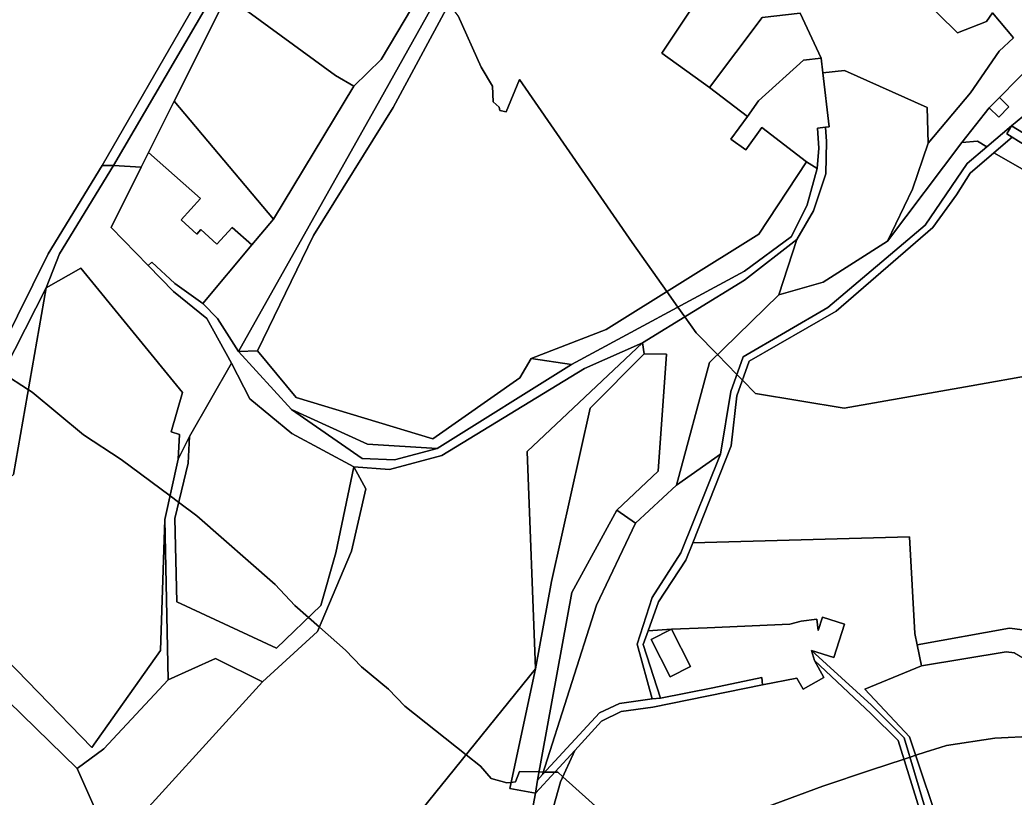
# Model space of a CAD drawing. Extents: x -477304 to -465429, y -1159113 to -1149210.
# Drawn here: x -470157.2 to -469844.3, y -1155940.3 to -1155695.8 of the extents above; entities that cross this region are included whole.
import ezdxf

# ---------------------------------------------------------------- set-up
doc = ezdxf.new("R2010")
doc.units = 0
for name, color, linetype in [('BPEJ_s', 7, 'Continuous'), ('orna_s', 7, 'Continuous'), ('ostatni_s', 7, 'Continuous'), ('PUPFL_s', 7, 'Continuous'), ('trav_porost_s', 7, 'Continuous')]:
    doc.layers.add(name, color=color, linetype=linetype)

msp = doc.modelspace()

# ---------------------------------------------------------------- linework, layer by layer
at = {"layer": 'BPEJ_s'}
for points in [[(-469817.76, -1155803.78), (-469857.79, -1155810.85), (-469897.82, -1155817.93), (-469925.72, -1155813.28), (-469929.8, -1155809.11), (-469931.56, -1155807.31), (-469937.67, -1155801.07), (-469944.32, -1155794.27), (-469947.92, -1155789.2), (-469950.12, -1155786.1), (-469953.55, -1155781.26), (-469964.54, -1155765.77), (-470000, -1155714.54), (-470004.19, -1155724.7), (-470006.1, -1155724.28), (-470006.31, -1155723.22), (-470008.23, -1155721.52), (-470008.44, -1155716.63), (-470012.05, -1155710.68), (-470019.27, -1155694.53), (-470021.18, -1155691.98)], [(-470019.27, -1155694.53), (-470012.05, -1155710.68), (-470008.44, -1155716.63), (-470008.23, -1155721.52), (-470006.31, -1155723.22), (-470006.1, -1155724.28), (-470004.19, -1155724.7), (-470000, -1155714.54), (-469964.54, -1155765.77), (-469953.55, -1155781.26), (-469950.12, -1155786.1), (-469947.92, -1155789.2), (-469944.32, -1155794.27), (-469937.67, -1155801.07), (-469931.56, -1155807.31), (-469929.8, -1155809.11), (-469925.72, -1155813.28), (-469897.82, -1155817.93), (-469857.79, -1155810.85), (-469817.76, -1155803.78)], [(-470162.59, -1155806.94), (-470154.49, -1155812.15), (-470153.35, -1155812.88), (-470137.2, -1155826.27), (-470125.3, -1155834.13), (-470109.92, -1155845.53), (-470107.22, -1155847.53), (-470101.5, -1155851.77), (-470076.85, -1155873.44), (-470070.69, -1155880.03), (-470066.41, -1155883.8), (-470062.91, -1155886.88), (-470054.76, -1155894.05), (-470049.66, -1155899.36)], [(-469974.04, -1155944.93), (-469986.37, -1155933.9), (-469987.93, -1155932.5), (-469988.82, -1155932.48), (-469991.98, -1155932.43), (-469992.46, -1155932.42), (-469993.83, -1155932.4), (-470000, -1155932.29), (-470001.21, -1155935.48), (-470002.58, -1155935.66), (-470003.98, -1155935.84), (-470008.86, -1155934.42), (-470012.26, -1155930.6), (-470016.78, -1155927.01), (-470036.06, -1155911.69), (-470041.16, -1155906.37), (-470049.66, -1155899.36), (-470054.76, -1155894.05), (-470062.91, -1155886.88), (-470066.41, -1155883.8), (-470070.69, -1155880.03), (-470076.85, -1155873.44), (-470101.5, -1155851.77), (-470107.22, -1155847.53), (-470109.92, -1155845.53), (-470125.3, -1155834.13), (-470137.2, -1155826.27), (-470153.35, -1155812.88), (-470154.49, -1155812.15), (-470162.59, -1155806.94)], [(-470049.66, -1155899.36), (-470041.16, -1155906.37), (-470036.06, -1155911.69), (-470016.78, -1155927.01), (-470012.26, -1155930.6), (-470008.86, -1155934.42), (-470003.98, -1155935.84), (-470002.58, -1155935.66), (-470001.21, -1155935.48), (-470000, -1155932.29), (-469993.83, -1155932.4), (-469992.46, -1155932.42), (-469991.98, -1155932.43), (-469988.82, -1155932.48), (-469987.93, -1155932.5), (-469986.37, -1155933.9), (-469974.04, -1155944.93)], [(-469927.44, -1155945.35), (-469904.56, -1155936.89), (-469889.46, -1155931.87), (-469878.95, -1155928.38), (-469877.07, -1155927.76), (-469875.25, -1155927.15), (-469872.32, -1155926.18), (-469867.6, -1155924.69), (-469865.61, -1155924.06), (-469850.4, -1155921.73), (-469837.71, -1155921.1), (-469824.19, -1155921.73), (-469815.56, -1155922.91), (-469810.24, -1155923.64), (-469801.34, -1155924.04), (-469800.94, -1155924.06), (-469790.97, -1155926.03), (-469784.88, -1155927.23), (-469779.39, -1155929.34), (-469770.93, -1155931.46), (-469746.41, -1155941.39)], [(-469746.41, -1155941.39), (-469770.93, -1155931.46), (-469779.39, -1155929.34), (-469784.88, -1155927.23), (-469790.97, -1155926.03), (-469800.94, -1155924.06), (-469801.34, -1155924.04), (-469810.24, -1155923.64), (-469815.56, -1155922.91), (-469824.19, -1155921.73), (-469837.71, -1155921.1), (-469850.4, -1155921.73), (-469865.61, -1155924.06), (-469867.6, -1155924.69), (-469872.32, -1155926.18), (-469875.25, -1155927.15), (-469877.07, -1155927.76), (-469878.95, -1155928.38), (-469889.46, -1155931.87), (-469904.56, -1155936.89), (-469927.44, -1155945.35)]]:
    msp.add_lwpolyline(points, dxfattribs=at)
at = {"layer": 'orna_s'}
msp.add_lwpolyline([(-469833.92, -1155739.4), (-469829.73, -1155742.11), (-469825.61, -1155735.97), (-469815.13, -1155745.09), (-469809.85, -1155750.62), (-469807.88, -1155757.11), (-469808.41, -1155761.67), (-469850.66, -1155737.55), (-469844.98, -1155732.66), (-469842.91, -1155733.92)], close=True, dxfattribs=at)
at = {"layer": 'ostatni_s'}
for points in [[(-469911.65, -1155693.62), (-469905.07, -1155707.76), (-469910.63, -1155708.42), (-469924.72, -1155721.27), (-469928.25, -1155726.15), (-469940.15, -1155717.06), (-469923.6, -1155694.97)], [(-469928.25, -1155726.15), (-469924.72, -1155721.27), (-469910.63, -1155708.42), (-469905.07, -1155707.76), (-469904.49, -1155712.46), (-469902.49, -1155729.4), (-469903.72, -1155729.55), (-469906.15, -1155729.84), (-469905.77, -1155736.17), (-469906.33, -1155742.48), (-469909.61, -1155740.4), (-469923.69, -1155729.64), (-469928.78, -1155736.67), (-469933.43, -1155733.3)], [(-470108.65, -1155721.39), (-470077.4, -1155758.46), (-470084.17, -1155766.58), (-470090.37, -1155761.04), (-470095.19, -1155766.3), (-470100.19, -1155761.71), (-470101.52, -1155763.16), (-470106.44, -1155758.64), (-470100.3, -1155751.94), (-470116.69, -1155737.47)], [(-469848.96, -1155720.2), (-469845.96, -1155723.16), (-469849.17, -1155726.41), (-469852.17, -1155723.45)], [(-469839.84, -1155724.68), (-469828.09, -1155721.48), (-469817.99, -1155726.08), (-469799.09, -1155741.7), (-469792.35, -1155753.08), (-469788.11, -1155759.97), (-469771.11, -1155766.91), (-469745.92, -1155762.31), (-469729.48, -1155756.12), (-469724.66, -1155757.38), (-469735.34, -1155761.66), (-469739.71, -1155763.07), (-469743.97, -1155764.44), (-469771.19, -1155769.75), (-469790.15, -1155762.23), (-469795.02, -1155754.69), (-469801.22, -1155744.17), (-469808.43, -1155737.65), (-469819.94, -1155727.83), (-469828.52, -1155723.55), (-469838.29, -1155726.36), (-469841.39, -1155731.43), (-469845.12, -1155729.15)], [(-469842.91, -1155733.92), (-469844.98, -1155732.66), (-469846.64, -1155731.64), (-469845.12, -1155729.15), (-469841.39, -1155731.43), (-469838.29, -1155726.36), (-469829.3, -1155731.84), (-469833.92, -1155739.4)], [(-469929.14, -1155777.62), (-469961.24, -1155797.41), (-469979.54, -1155805.5), (-470024.43, -1155832.84), (-470040.91, -1155837.25), (-470052.06, -1155836.39), (-470071.57, -1155825.85), (-470084.83, -1155815), (-470090.56, -1155803.77), (-470098.4, -1155789.7), (-470108.82, -1155781.21), (-470116.82, -1155773.05), (-470115.66, -1155772.01), (-470108.37, -1155778.73), (-470099.59, -1155785.05), (-470095.01, -1155789.7), (-470088.37, -1155800.1), (-470071.72, -1155818.37), (-470049.46, -1155833.73), (-470039.26, -1155834.18), (-470025.84, -1155830.57), (-469983.64, -1155804.16), (-469929.2, -1155774.83), (-469914.33, -1155763.94), (-469909.42, -1155753.99), (-469906.33, -1155742.48), (-469905.77, -1155736.17), (-469906.15, -1155729.84), (-469903.72, -1155729.55), (-469903.38, -1155734.05), (-469903.57, -1155744.17), (-469907.49, -1155755.86), (-469912.64, -1155764.83)], [(-469845.12, -1155729.15), (-469846.64, -1155731.64), (-469844.98, -1155732.66), (-469850.66, -1155737.55), (-469858.16, -1155744), (-469862.48, -1155750.78), (-469869.93, -1155761.1), (-469900.26, -1155787.38), (-469927.69, -1155803.1), (-469931.55, -1155814.07), (-469933.36, -1155829.77), (-469945.45, -1155860.35), (-469947.58, -1155865.76), (-469956.21, -1155878.87), (-469959.44, -1155887.94), (-469961.02, -1155892.33), (-469955.61, -1155909.22), (-469958.23, -1155909.34), (-469962.92, -1155892.16), (-469958.23, -1155877.53), (-469949.15, -1155863.48), (-469936.67, -1155832.4), (-469933.46, -1155812.64), (-469929.6, -1155801.79), (-469902.95, -1155786.27), (-469872.33, -1155760.4), (-469859.07, -1155740.96), (-469852.89, -1155735.73)], [(-469950.51, -1155842.15), (-469940.18, -1155803.51), (-469918.35, -1155782.25), (-469904.4, -1155778.3), (-469884.13, -1155765.4), (-469860.77, -1155734.32), (-469855.82, -1155733.91), (-469852.89, -1155735.73), (-469859.07, -1155740.96), (-469872.33, -1155760.4), (-469902.95, -1155786.27), (-469929.6, -1155801.79), (-469933.46, -1155812.64), (-469936.67, -1155832.4)], [(-469952.5, -1155902.46), (-469946.15, -1155899.2), (-469952.17, -1155887.49), (-469940.95, -1155887.05), (-469914.94, -1155885.84), (-469911.34, -1155884.93), (-469906.42, -1155884.36), (-469906.01, -1155887.89), (-469904.64, -1155883.65), (-469897.65, -1155885.91), (-469901.03, -1155896.39), (-469908.03, -1155894.13), (-469907.14, -1155897.3), (-469904.16, -1155902.63), (-469910.73, -1155906.3), (-469912.64, -1155902.89), (-469923.51, -1155905.01), (-469923.72, -1155902.62), (-469939.14, -1155905.91), (-469955.61, -1155909.22), (-469961.02, -1155892.33), (-469959.44, -1155887.94), (-469952.17, -1155887.49), (-469958.52, -1155890.75)], [(-469952.5, -1155902.46), (-469958.52, -1155890.75), (-469952.17, -1155887.49), (-469946.15, -1155899.2)], [(-469869.17, -1155954.42), (-469870.76, -1155954.88), (-469880.76, -1155922.53), (-469889.42, -1155914), (-469907.14, -1155897.3), (-469908.03, -1155894.13), (-469889.2, -1155911.41), (-469878.89, -1155921.62)], [(-469957.99, -1155912.01), (-469967.93, -1155913.41), (-469974.17, -1155916.45), (-469982.51, -1155925.62), (-469994.88, -1155939.08), (-469994.3, -1155934.95), (-469992.71, -1155933.22), (-469974.75, -1155913.74), (-469968.5, -1155910.82), (-469958.23, -1155909.34), (-469955.61, -1155909.22), (-469939.14, -1155905.91), (-469923.72, -1155902.62), (-469923.51, -1155905.01)]]:
    msp.add_lwpolyline(points, close=True, dxfattribs=at)
at = {"layer": 'PUPFL_s'}
msp.add_lwpolyline([(-469825.79, -1155696.74), (-469848.96, -1155720.2), (-469852.17, -1155723.45), (-469860.77, -1155734.32), (-469884.13, -1155765.4), (-469876.25, -1155749.03), (-469871.38, -1155734.52), (-469857.99, -1155718.67), (-469849.03, -1155705.58), (-469844.55, -1155701.45), (-469851.13, -1155693.54)], dxfattribs=at)
for points in [[(-470200.71, -1155839.13), (-470162.79, -1155798.64), (-470148.32, -1155769.33), (-470131.3, -1155741.63), (-470127.75, -1155741.56), (-470144.74, -1155769.32), (-470148.87, -1155780.08), (-470188.61, -1155857.9), (-470195.59, -1155876.32), (-470209.44, -1155862.35), (-470206.54, -1155853.19)], [(-469969.28, -1155850.02), (-469956.34, -1155837.74), (-469953.75, -1155800.96), (-469960.78, -1155800.86), (-469961.24, -1155797.41), (-469929.14, -1155777.62), (-469912.64, -1155764.83), (-469918.35, -1155782.25), (-469940.18, -1155803.51), (-469950.51, -1155842.15), (-469963.5, -1155854.1)], [(-470087.66, -1156047.11), (-470128.13, -1155956), (-470080.87, -1155904.03), (-470063.48, -1155888.24), (-470052.8, -1155862.96), (-470048.34, -1155843.3), (-470052.06, -1155836.39), (-470040.91, -1155837.25), (-470024.43, -1155832.84), (-469979.54, -1155805.5), (-469961.24, -1155797.41), (-469997.58, -1155831.52), (-469994.91, -1155899.96), (-470062.5, -1155983.54), (-470059.25, -1156032.28), (-470077.13, -1156038.19)], [(-469994.91, -1155899.96), (-469997.58, -1155831.52), (-469961.24, -1155797.41), (-469960.78, -1155800.86), (-469977.75, -1155817.93), (-469989.86, -1155872.49)], [(-469994.88, -1155939.08), (-470003, -1155937.63), (-469994.91, -1155899.96), (-469989.86, -1155872.49), (-469977.75, -1155817.93), (-469960.78, -1155800.86), (-469953.75, -1155800.96), (-469956.34, -1155837.74), (-469969.28, -1155850.02), (-469983.53, -1155875.9), (-469994.3, -1155934.95)], [(-470025.84, -1155830.57), (-470039.26, -1155834.18), (-470049.46, -1155833.73), (-470071.72, -1155818.37), (-470047.78, -1155829.21)], [(-469936.67, -1155832.4), (-469949.15, -1155863.48), (-469958.23, -1155877.53), (-469962.92, -1155892.16), (-469958.23, -1155909.34), (-469968.5, -1155910.82), (-469974.75, -1155913.74), (-469992.71, -1155933.22), (-469975.72, -1155879.92), (-469963.5, -1155854.1), (-469950.51, -1155842.15)], [(-469969.28, -1155850.02), (-469963.5, -1155854.1), (-469975.72, -1155879.92), (-469992.71, -1155933.22), (-469994.3, -1155934.95), (-469983.53, -1155875.9)], [(-470130.76, -1156278.21), (-470135.7, -1156284.83), (-470140.47, -1156281.85), (-470187.08, -1156252.74), (-470238.55, -1156222.7), (-470236.24, -1156139.5), (-470234.09, -1156054.06), (-470231.94, -1155972.31), (-470195.59, -1155876.32), (-470139.11, -1155931.29), (-470128.13, -1155956), (-470087.66, -1156047.11), (-470094.44, -1156071.74), (-470105.35, -1156084.56), (-470097.72, -1156123.01), (-470087.25, -1156146.79), (-470150.13, -1156181.18)], [(-470003, -1155937.63), (-469994.88, -1155939.08), (-470002.56, -1155979.91), (-470008.85, -1156042.77), (-470021.56, -1156120.25), (-470030.33, -1156172.78), (-470051.35, -1156255.67), (-470079.74, -1156323.26), (-470099.74, -1156307.05), (-470128.2, -1156280.15), (-470130.76, -1156278.21), (-470150.13, -1156181.18), (-470087.25, -1156146.79), (-470047.54, -1156135.89), (-470027.4, -1156118.42), (-470046.61, -1156056.07), (-470059.25, -1156032.28), (-470062.5, -1155983.54), (-469994.91, -1155899.96)], [(-470008.85, -1156042.77), (-470002.56, -1155979.91), (-469994.88, -1155939.08), (-469982.51, -1155925.62), (-469987.11, -1155935.48), (-469992.24, -1155953.87), (-469994.83, -1155972.28), (-469977.15, -1156037.87)]]:
    msp.add_lwpolyline(points, close=True, dxfattribs=at)
at = {"layer": 'trav_porost_s'}
for points in [[(-470070.65, -1155633.83), (-470103.69, -1155693.79), (-470131.3, -1155741.63), (-470148.32, -1155769.33), (-470162.79, -1155798.64), (-470184.14, -1155771.26), (-470204, -1155734.13), (-470191.22, -1155719.55), (-470180.78, -1155701.46), (-470149.05, -1155622.27), (-470143.3, -1155613.83), (-470130.41, -1155594.9), (-470102.72, -1155614.65)], [(-470127.75, -1155741.56), (-470131.3, -1155741.63), (-470103.69, -1155693.79), (-470070.65, -1155633.83), (-470069.01, -1155630.41), (-470050.36, -1155597.44), (-470047.61, -1155599.17), (-470095.24, -1155685.86)], [(-470119.02, -1155742.14), (-470127.75, -1155741.56), (-470095.24, -1155685.86), (-470047.61, -1155599.17), (-470045.56, -1155600.61), (-470058.17, -1155631.73), (-470067.21, -1155652.29), (-470080.3, -1155664.72), (-470092.05, -1155688.2), (-470108.65, -1155721.39), (-470116.69, -1155737.47)], [(-470058.17, -1155631.73), (-470045.56, -1155600.61), (-470002.14, -1155629.95), (-470012.48, -1155653.91), (-470019.19, -1155667.27), (-470043.52, -1155708.26), (-470052.07, -1155716.65), (-470057.88, -1155713.3), (-470092.05, -1155688.2), (-470080.3, -1155664.72), (-470067.21, -1155652.29)], [(-469904.49, -1155712.46), (-469905.07, -1155707.76), (-469911.65, -1155693.62), (-469923.6, -1155694.97), (-469940.15, -1155717.06), (-469955.15, -1155706.26), (-469945.55, -1155691.74), (-469926.55, -1155671.05), (-469950.13, -1155655.74), (-469994.43, -1155634.83), (-469989.46, -1155627.93), (-469949.37, -1155647), (-469925.5, -1155661.15), (-469896.01, -1155691.24), (-469880.17, -1155682.01), (-469862.13, -1155699.79), (-469852.97, -1155696.29), (-469851.13, -1155693.54), (-469844.55, -1155701.45), (-469849.03, -1155705.58), (-469857.99, -1155718.67), (-469871.38, -1155734.52), (-469871.71, -1155723.34), (-469897.71, -1155711.69)], [(-470019.19, -1155667.27), (-470012.48, -1155653.91), (-470002.14, -1155629.95), (-469996.34, -1155633.81), (-470015.97, -1155671.11), (-470043.92, -1155721), (-470088.37, -1155800.1), (-470095.01, -1155789.7), (-470099.59, -1155785.05), (-470084.17, -1155766.58), (-470077.4, -1155758.46), (-470052.07, -1155716.65), (-470043.52, -1155708.26)], [(-469909.61, -1155740.4), (-469924.63, -1155763.23), (-469972.73, -1155793.22), (-469996.29, -1155802.35), (-469999.83, -1155808.36), (-470027.19, -1155827.6), (-470070.23, -1155814.56), (-470082.37, -1155799.9), (-470064.77, -1155763.56), (-470039.72, -1155723.3), (-470014.28, -1155676.14), (-469994.43, -1155634.83), (-469950.13, -1155655.74), (-469926.55, -1155671.05), (-469945.55, -1155691.74), (-469955.15, -1155706.26), (-469940.15, -1155717.06), (-469928.25, -1155726.15), (-469933.43, -1155733.3), (-469928.78, -1155736.67), (-469923.69, -1155729.64)], [(-470057.88, -1155713.3), (-470052.07, -1155716.65), (-470077.4, -1155758.46), (-470108.65, -1155721.39), (-470092.05, -1155688.2)], [(-469825.79, -1155696.74), (-469807.35, -1155716.26), (-469782.2, -1155746.26), (-469792.35, -1155753.08), (-469799.09, -1155741.7), (-469817.99, -1155726.08), (-469828.09, -1155721.48), (-469839.84, -1155724.68), (-469845.12, -1155729.15), (-469852.89, -1155735.73), (-469855.82, -1155733.91), (-469860.77, -1155734.32), (-469852.17, -1155723.45), (-469849.17, -1155726.41), (-469845.96, -1155723.16), (-469848.96, -1155720.2)], [(-469912.64, -1155764.83), (-469907.49, -1155755.86), (-469903.57, -1155744.17), (-469903.38, -1155734.05), (-469903.72, -1155729.55), (-469902.49, -1155729.4), (-469904.49, -1155712.46), (-469897.71, -1155711.69), (-469871.71, -1155723.34), (-469871.38, -1155734.52), (-469876.25, -1155749.03), (-469884.13, -1155765.4), (-469904.4, -1155778.3), (-469918.35, -1155782.25)], [(-470128.5, -1155761.1), (-470119.02, -1155742.14), (-470116.69, -1155737.47), (-470100.3, -1155751.94), (-470106.44, -1155758.64), (-470101.52, -1155763.16), (-470100.19, -1155761.71), (-470095.19, -1155766.3), (-470090.37, -1155761.04), (-470084.17, -1155766.58), (-470099.59, -1155785.05), (-470108.37, -1155778.73), (-470115.66, -1155772.01), (-470116.82, -1155773.05)], [(-469832.91, -1155871.76), (-469838.45, -1155888.09), (-469845.77, -1155887.18), (-469874.81, -1155892.43), (-469875.59, -1155888.87), (-469877.19, -1155858.46), (-469945.45, -1155860.35), (-469933.36, -1155829.77), (-469931.55, -1155814.07), (-469927.69, -1155803.1), (-469900.26, -1155787.38), (-469869.93, -1155761.1), (-469862.48, -1155750.78), (-469858.16, -1155744), (-469850.66, -1155737.55), (-469808.41, -1155761.67), (-469807.06, -1155762.82), (-469796.81, -1155775.44), (-469789.52, -1155782.04), (-469790.09, -1155788.31), (-469804.54, -1155814.81), (-469803.15, -1155826.57), (-469805.41, -1155834.85), (-469814.08, -1155844.97)], [(-470116.82, -1155773.05), (-470108.82, -1155781.21), (-470098.4, -1155789.7), (-470090.56, -1155803.77), (-470103.82, -1155826.84), (-470107.35, -1155833.97), (-470106.91, -1155826.21), (-470109.55, -1155825.38), (-470105.97, -1155813.04), (-470137.95, -1155773.84), (-470148.87, -1155780.08), (-470144.74, -1155769.32), (-470127.75, -1155741.56), (-470119.02, -1155742.14), (-470128.5, -1155761.1)], [(-469914.33, -1155763.94), (-469929.2, -1155774.83), (-469983.64, -1155804.16), (-469996.29, -1155802.35), (-469972.73, -1155793.22), (-469924.63, -1155763.23), (-469909.61, -1155740.4), (-469906.33, -1155742.48), (-469909.42, -1155753.99)], [(-470185.26, -1155872.49), (-470174.41, -1155867.2), (-470168.63, -1155856.85), (-470160.24, -1155849.83), (-470164.81, -1155843.69), (-470159.17, -1155838.84), (-470148.87, -1155780.08), (-470137.95, -1155773.84), (-470105.97, -1155813.04), (-470109.55, -1155825.38), (-470106.91, -1155826.21), (-470107.35, -1155833.97), (-470111.56, -1155852.94), (-470112.93, -1155894.18), (-470134.59, -1155924.72)], [(-470159.17, -1155838.84), (-470164.81, -1155843.69), (-470160.24, -1155849.83), (-470168.63, -1155856.85), (-470174.41, -1155867.2), (-470185.26, -1155872.49), (-470134.59, -1155924.72), (-470112.93, -1155894.18), (-470111.56, -1155852.94), (-470110.57, -1155903.38), (-470130.77, -1155925.08), (-470139.11, -1155931.29), (-470195.59, -1155876.32), (-470188.61, -1155857.9), (-470148.87, -1155780.08)], [(-470027.19, -1155827.6), (-469999.83, -1155808.36), (-469996.29, -1155802.35), (-469983.64, -1155804.16), (-470025.84, -1155830.57), (-470047.78, -1155829.21), (-470071.72, -1155818.37), (-470088.37, -1155800.1), (-470082.37, -1155799.9), (-470070.23, -1155814.56)], [(-470107.81, -1155878.82), (-470108.45, -1155852.66), (-470104.26, -1155835.26), (-470103.82, -1155826.84), (-470090.56, -1155803.77), (-470084.83, -1155815), (-470071.57, -1155825.85), (-470052.06, -1155836.39), (-470057.73, -1155863.43), (-470062.52, -1155880.06), (-470076.39, -1155893.39)], [(-470103.82, -1155826.84), (-470104.26, -1155835.26), (-470108.45, -1155852.66), (-470107.81, -1155878.82), (-470076.39, -1155893.39), (-470062.52, -1155880.06), (-470057.73, -1155863.43), (-470052.06, -1155836.39), (-470048.34, -1155843.3), (-470052.8, -1155862.96), (-470063.48, -1155888.24), (-470080.87, -1155904.03), (-470095.66, -1155896.66), (-470110.57, -1155903.38), (-470111.56, -1155852.94), (-470107.35, -1155833.97)], [(-469940.95, -1155887.05), (-469952.17, -1155887.49), (-469959.44, -1155887.94), (-469956.21, -1155878.87), (-469947.58, -1155865.76), (-469945.45, -1155860.35), (-469877.19, -1155858.46), (-469875.59, -1155888.87), (-469874.81, -1155892.43), (-469873.51, -1155899.03), (-469891.32, -1155906.38), (-469877.19, -1155921.3), (-469866.46, -1155953.64), (-469869.17, -1155954.42), (-469878.89, -1155921.62), (-469889.2, -1155911.41), (-469908.03, -1155894.13), (-469901.03, -1155896.39), (-469897.65, -1155885.91), (-469904.64, -1155883.65), (-469906.01, -1155887.89), (-469906.42, -1155884.36), (-469911.34, -1155884.93), (-469914.94, -1155885.84)], [(-469791.5, -1155984.43), (-469820.46, -1155965.05), (-469824.25, -1155958.14), (-469841.26, -1155951.09), (-469851.66, -1155949.38), (-469866.46, -1155953.64), (-469877.19, -1155921.3), (-469891.32, -1155906.38), (-469873.51, -1155899.03), (-469846.83, -1155894.6), (-469844.24, -1155894.89), (-469807.19, -1155916.62), (-469802.66, -1155919.25), (-469745.2, -1155952.57), (-469750.8, -1155962.61), (-469765.29, -1155996.96)], [(-470110.57, -1155903.38), (-470095.66, -1155896.66), (-470080.87, -1155904.03), (-470128.13, -1155956), (-470139.11, -1155931.29), (-470130.77, -1155925.08)], [(-469887.35, -1155999.47), (-469947.02, -1156024.78), (-469973.05, -1156030.47), (-469988.86, -1155975.73), (-469987.93, -1155953.8), (-469992.24, -1155953.87), (-469987.11, -1155935.48), (-469982.51, -1155925.62), (-469974.17, -1155916.45), (-469967.93, -1155913.41), (-469957.99, -1155912.01), (-469923.51, -1155905.01), (-469912.64, -1155902.89), (-469910.73, -1155906.3), (-469904.16, -1155902.63), (-469907.14, -1155897.3), (-469889.42, -1155914), (-469880.76, -1155922.53), (-469870.76, -1155954.88), (-469872.26, -1155955.31), (-469865.36, -1155970.27), (-469862.55, -1155984.72), (-469871.12, -1155987.21), (-469884.12, -1155990.98)]]:
    msp.add_lwpolyline(points, close=True, dxfattribs=at)
for points in [[(-470014.28, -1155676.14), (-470039.72, -1155723.3), (-470064.77, -1155763.56), (-470082.37, -1155799.9), (-470088.37, -1155800.1), (-470043.92, -1155721), (-470015.97, -1155671.11)], [(-469851.13, -1155693.54), (-469852.97, -1155696.29), (-469862.13, -1155699.79), (-469880.17, -1155682.01)], [(-469844.24, -1155894.89), (-469846.83, -1155894.6), (-469873.51, -1155899.03), (-469874.81, -1155892.43), (-469845.77, -1155887.18), (-469838.45, -1155888.09)]]:
    msp.add_lwpolyline(points, dxfattribs=at)

doc.saveas('drawing.dxf')
